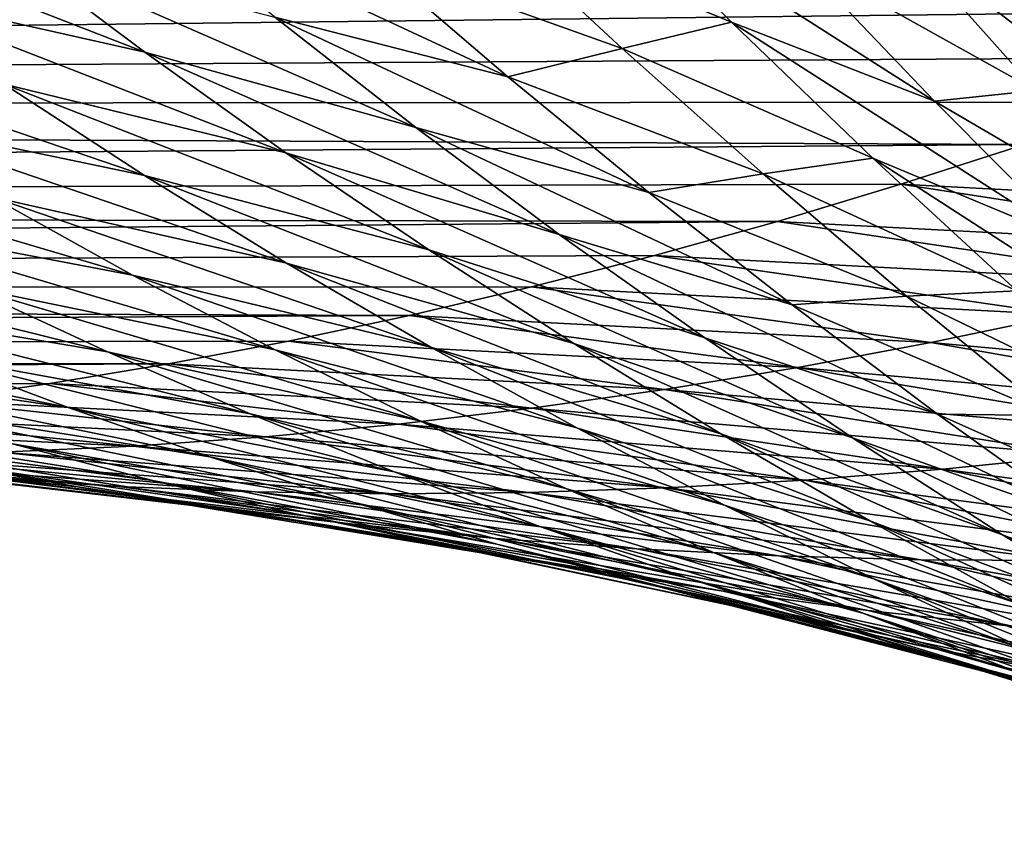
# Model space of a CAD drawing. Header units: metres. Extents: x -46 to 104, y -30 to 30.
# Tile 559 of 656: x 71.319 to 72.347, y -4.396 to -3.558. Entities that reach past the tile are written whole.
import ezdxf

# ---------------------------------------------------------------- set-up
doc = ezdxf.new("R2010")
doc.units = ezdxf.units.M
doc.layers.add('solid_26_000_502_XXX', color=7, linetype='CONTINUOUS')

msp = doc.modelspace()

# ---------------------------------------------------------------- linework, layer by layer
at = {"layer": 'solid_26_000_502_XXX'}
for points in [[(71.803093, -3.453231, 293.917267), (71.917099, -3.415066, 293.624054), (72.061928, -3.560214, 293.717072)], [(71.917099, -3.415066, 293.624054), (72.130051, -3.492156, 293.395233), (72.273895, -3.642774, 293.486603)], [(72.061928, -3.560214, 293.717072), (71.917099, -3.415066, 293.624054), (72.273895, -3.642774, 293.486603)], [(71.0158, -3.422851, 294.880554), (71.304733, -3.48254, 294.704102), (71.449715, -3.591428, 294.806702)], [(71.158264, -3.525869, 294.984161), (71.0158, -3.422851, 294.880554), (71.449715, -3.591428, 294.806702)], [(71.440086, -3.436373, 294.419312), (71.683708, -3.493043, 294.209503), (71.828476, -3.6172, 294.306915)], [(71.585152, -3.555135, 294.519012), (71.440086, -3.436373, 294.419312), (71.828476, -3.6172, 294.306915)], [(71.683708, -3.493043, 294.209503), (71.803093, -3.453231, 293.917267), (71.947739, -3.587595, 294.012268)], [(71.947739, -3.587595, 294.012268), (71.803093, -3.453231, 293.917267), (72.061928, -3.560214, 293.717072)], [(72.130051, -3.492156, 293.395233), (72.234756, -3.468837, 293.099426), (72.379875, -3.631749, 293.190125)], [(72.234756, -3.468837, 293.099426), (72.417999, -3.551205, 292.854187), (72.560844, -3.718964, 292.943054)], [(72.379875, -3.631749, 293.190125), (72.234756, -3.468837, 293.099426), (72.560844, -3.718964, 292.943054)], [(71.304733, -3.48254, 294.704102), (71.585152, -3.555135, 294.519012), (71.732521, -3.670265, 294.62088)], [(71.449715, -3.591428, 294.806702), (71.304733, -3.48254, 294.704102), (71.732521, -3.670265, 294.62088)], [(71.828476, -3.6172, 294.306915), (71.683708, -3.493043, 294.209503), (71.947739, -3.587595, 294.012268)], [(72.273895, -3.642774, 293.486603), (72.130051, -3.492156, 293.395233), (72.379875, -3.631749, 293.190125)], [(72.750359, -3.547148, 299.848724), (63.859383, -3.528979, 299.883179), (63.859383, -3.649326, 299.637787)], [(71.158264, -3.525869, 294.984161), (71.449715, -3.591428, 294.806702), (71.596848, -3.696582, 294.911224)], [(71.30275, -3.625008, 295.0896), (71.158264, -3.525869, 294.984161), (71.596848, -3.696582, 294.911224)], [(72.623589, -3.596679, 299.750397), (72.750359, -3.547148, 299.848724), (63.859383, -3.649326, 299.637787)], [(71.585152, -3.555135, 294.519012), (71.828476, -3.6172, 294.306915), (71.975632, -3.73796, 294.406555)], [(71.732521, -3.670265, 294.62088), (71.585152, -3.555135, 294.519012), (71.975632, -3.73796, 294.406555)], [(71.947739, -3.587595, 294.012268), (72.061928, -3.560214, 293.717072), (72.209496, -3.702132, 293.812805)], [(72.061928, -3.560214, 293.717072), (72.273895, -3.642774, 293.486603), (72.420525, -3.790396, 293.58075)], [(72.209496, -3.702132, 293.812805), (72.061928, -3.560214, 293.717072), (72.420525, -3.790396, 293.58075)], [(71.000648, -3.567276, 295.25943), (71.30275, -3.625008, 295.0896), (71.449219, -3.720318, 295.196686)], [(71.144203, -3.656819, 295.367615), (71.000648, -3.567276, 295.25943), (71.449219, -3.720318, 295.196686)], [(71.449715, -3.591428, 294.806702), (71.732521, -3.670265, 294.62088), (71.882179, -3.781808, 294.724762)], [(71.596848, -3.696582, 294.911224), (71.449715, -3.591428, 294.806702), (71.882179, -3.781808, 294.724762)], [(71.828476, -3.6172, 294.306915), (71.947739, -3.587595, 294.012268), (72.094933, -3.718654, 294.109711)], [(72.094933, -3.718654, 294.109711), (71.947739, -3.587595, 294.012268), (72.209496, -3.702132, 293.812805)], [(72.496101, -3.643617, 299.650482), (72.623589, -3.596679, 299.750397), (63.859383, -3.649326, 299.637787)], [(71.30275, -3.625008, 295.0896), (71.596848, -3.696582, 294.911224), (71.746117, -3.798051, 295.017548)], [(71.449219, -3.720318, 295.196686), (71.30275, -3.625008, 295.0896), (71.746117, -3.798051, 295.017548)], [(71.975632, -3.73796, 294.406555), (71.828476, -3.6172, 294.306915), (72.094933, -3.718654, 294.109711)], [(72.273895, -3.642774, 293.486603), (72.379875, -3.631749, 293.190125), (72.52803, -3.7917, 293.283936)], [(72.367798, -3.687916, 299.54895), (72.496101, -3.643617, 299.650482), (63.859383, -3.649326, 299.637787)], [(72.420525, -3.790396, 293.58075), (72.273895, -3.642774, 293.486603), (72.52803, -3.7917, 293.283936)], [(72.367798, -3.687916, 299.54895), (63.859383, -3.649326, 299.637787), (63.859383, -3.752586, 299.384949)], [(71.144203, -3.656819, 295.367615), (71.449219, -3.720318, 295.196686), (71.597664, -3.811853, 295.305359)], [(71.289604, -3.742445, 295.477264), (71.144203, -3.656819, 295.367615), (71.597664, -3.811853, 295.305359)], [(71.732521, -3.670265, 294.62088), (71.975632, -3.73796, 294.406555), (72.125137, -3.855363, 294.508331)], [(71.882179, -3.781808, 294.724762), (71.732521, -3.670265, 294.62088), (72.125137, -3.855363, 294.508331)], [(72.238747, -3.729509, 299.445953), (72.367798, -3.687916, 299.54895), (63.859383, -3.752586, 299.384949)], [(70.974106, -3.68785, 295.640839), (71.289604, -3.742445, 295.477264), (71.436813, -3.824212, 295.588196)], [(71.118019, -3.763977, 295.75296), (70.974106, -3.68785, 295.640839), (71.436813, -3.824212, 295.588196)], [(72.82251, -3.760342, 299.406616), (72.367798, -3.687916, 299.54895), (72.238747, -3.729509, 299.445953)], [(71.596848, -3.696582, 294.911224), (71.882179, -3.781808, 294.724762), (72.034096, -3.889811, 294.830627)], [(71.746117, -3.798051, 295.017548), (71.596848, -3.696582, 294.911224), (72.034096, -3.889811, 294.830627)], [(72.094933, -3.718654, 294.109711), (72.209496, -3.702132, 293.812805), (72.359772, -3.840857, 293.911194)], [(72.209496, -3.702132, 293.812805), (72.420525, -3.790396, 293.58075), (72.569916, -3.935056, 293.677612)], [(72.359772, -3.840857, 293.911194), (72.209496, -3.702132, 293.812805), (72.569916, -3.935056, 293.677612)], [(71.975632, -3.73796, 294.406555), (72.094933, -3.718654, 294.109711), (72.244652, -3.846447, 294.209564)], [(72.244652, -3.846447, 294.209564), (72.094933, -3.718654, 294.109711), (72.359772, -3.840857, 293.911194)], [(72.10994, -3.768192, 299.341919), (72.238747, -3.729509, 299.445953), (63.859383, -3.752586, 299.384949)], [(71.449219, -3.720318, 295.196686), (71.746117, -3.798051, 295.017548), (71.897476, -3.895886, 295.125549)], [(71.597664, -3.811853, 295.305359), (71.449219, -3.720318, 295.196686), (71.897476, -3.895886, 295.125549)], [(72.685059, -3.798416, 299.299774), (72.238747, -3.729509, 299.445953), (72.10994, -3.768192, 299.341919)], [(72.82251, -3.760342, 299.406616), (72.238747, -3.729509, 299.445953), (72.685059, -3.798416, 299.299774)], [(72.125137, -3.855363, 294.508331), (71.975632, -3.73796, 294.406555), (72.244652, -3.846447, 294.209564)], [(71.289604, -3.742445, 295.477264), (71.597664, -3.811853, 295.305359), (71.748055, -3.899666, 295.415466)], [(71.436813, -3.824212, 295.588196), (71.289604, -3.742445, 295.477264), (71.748055, -3.899666, 295.415466)], [(72.10994, -3.768192, 299.341919), (63.859383, -3.752586, 299.384949), (63.859383, -3.838309, 299.125793)], [(71.981453, -3.803927, 299.237), (72.10994, -3.768192, 299.341919), (63.859383, -3.838309, 299.125793)], [(71.118019, -3.763977, 295.75296), (71.436813, -3.824212, 295.588196), (71.585815, -3.902176, 295.700348)], [(71.263596, -3.836166, 295.86615), (71.118019, -3.763977, 295.75296), (71.585815, -3.902176, 295.700348)], [(72.54705, -3.833535, 299.19165), (72.10994, -3.768192, 299.341919), (71.981453, -3.803927, 299.237)], [(72.685059, -3.798416, 299.299774), (72.10994, -3.768192, 299.341919), (72.54705, -3.833535, 299.19165)], [(70.934555, -3.78596, 296.023865), (71.263596, -3.836166, 295.86615), (71.410797, -3.90448, 295.980286)], [(71.078087, -3.848788, 296.139282), (70.934555, -3.78596, 296.023865), (71.410797, -3.90448, 295.980286)], [(71.882179, -3.781808, 294.724762), (72.125137, -3.855363, 294.508331), (72.276978, -3.969455, 294.612183)], [(72.034096, -3.889811, 294.830627), (71.882179, -3.781808, 294.724762), (72.276978, -3.969455, 294.612183)], [(71.746117, -3.798051, 295.017548), (72.034096, -3.889811, 294.830627), (72.18824, -3.994323, 294.938354)], [(71.897476, -3.895886, 295.125549), (71.746117, -3.798051, 295.017548), (72.18824, -3.994323, 294.938354)], [(71.85318, -3.836717, 299.131195), (71.981453, -3.803927, 299.237), (63.859383, -3.838309, 299.125793)], [(71.597664, -3.811853, 295.305359), (71.897476, -3.895886, 295.125549), (72.050911, -3.99014, 295.235199)], [(71.748055, -3.899666, 295.415466), (71.597664, -3.811853, 295.305359), (72.050911, -3.99014, 295.235199)], [(72.408615, -3.86566, 299.082214), (71.981453, -3.803927, 299.237), (71.85318, -3.836717, 299.131195)], [(72.54705, -3.833535, 299.19165), (71.981453, -3.803927, 299.237), (72.408615, -3.86566, 299.082214)], [(71.436813, -3.824212, 295.588196), (71.748055, -3.899666, 295.415466), (71.900352, -3.983814, 295.526947)], [(71.585815, -3.902176, 295.700348), (71.436813, -3.824212, 295.588196), (71.900352, -3.983814, 295.526947)], [(71.725861, -3.866472, 299.024872), (71.85318, -3.836717, 299.131195), (63.859383, -3.838309, 299.125793)], [(71.725861, -3.866472, 299.024872), (63.859383, -3.838309, 299.125793), (63.859383, -3.906211, 298.861084)], [(71.263596, -3.836166, 295.86615), (71.585815, -3.902176, 295.700348), (71.736565, -3.976397, 295.813629)], [(71.410797, -3.90448, 295.980286), (71.263596, -3.836166, 295.86615), (71.736565, -3.976397, 295.813629)], [(72.269875, -3.894751, 298.971558), (71.85318, -3.836717, 299.131195), (71.725861, -3.866472, 299.024872)], [(72.408615, -3.86566, 299.082214), (71.85318, -3.836717, 299.131195), (72.269875, -3.894751, 298.971558)], [(72.244652, -3.846447, 294.209564), (72.359772, -3.840857, 293.911194), (72.512733, -3.976426, 294.012146)], [(71.078087, -3.848788, 296.139282), (71.410797, -3.90448, 295.980286), (71.559586, -3.96898, 296.095306)], [(71.223099, -3.907672, 296.255371), (71.078087, -3.848788, 296.139282), (71.559586, -3.96898, 296.095306)], [(72.125137, -3.855363, 294.508331), (72.244652, -3.846447, 294.209564), (72.396866, -3.971014, 294.311737)], [(72.396866, -3.971014, 294.311737), (72.244652, -3.846447, 294.209564), (72.512733, -3.976426, 294.012146)], [(70.880455, -3.863175, 296.407776), (71.223099, -3.907672, 296.255371), (71.369553, -3.96268, 296.372101)], [(71.022896, -3.912874, 296.525818), (70.880455, -3.863175, 296.407776), (71.369553, -3.96268, 296.372101)], [(72.276978, -3.969455, 294.612183), (72.125137, -3.855363, 294.508331), (72.396866, -3.971014, 294.311737)], [(71.59964, -3.893184, 298.918213), (71.725861, -3.866472, 299.024872), (63.859383, -3.906211, 298.861084)], [(72.130966, -3.920766, 298.85968), (71.725861, -3.866472, 299.024872), (71.59964, -3.893184, 298.918213)], [(72.269875, -3.894751, 298.971558), (71.725861, -3.866472, 299.024872), (72.130966, -3.920766, 298.85968)], [(72.408615, -3.86566, 299.082214), (72.269875, -3.894751, 298.971558), (72.86042, -3.949287, 298.937775)], [(71.474373, -3.916879, 298.811218), (71.59964, -3.893184, 298.918213), (63.859383, -3.906211, 298.861084)], [(71.991997, -3.943659, 298.746613), (71.59964, -3.893184, 298.918213), (71.474373, -3.916879, 298.811218)], [(72.130966, -3.920766, 298.85968), (71.59964, -3.893184, 298.918213), (71.991997, -3.943659, 298.746613)], [(72.034096, -3.889811, 294.830627), (72.276978, -3.969455, 294.612183), (72.431122, -4.080277, 294.718048)], [(72.18824, -3.994323, 294.938354), (72.034096, -3.889811, 294.830627), (72.431122, -4.080277, 294.718048)], [(71.410797, -3.90448, 295.980286), (71.736565, -3.976397, 295.813629), (71.889023, -4.046933, 295.927948)], [(71.559586, -3.96898, 296.095306), (71.410797, -3.90448, 295.980286), (71.889023, -4.046933, 295.927948)], [(71.585815, -3.902176, 295.700348), (71.900352, -3.983814, 295.526947), (72.054527, -4.06435, 295.63974)], [(71.736565, -3.976397, 295.813629), (71.585815, -3.902176, 295.700348), (72.054527, -4.06435, 295.63974)], [(71.748055, -3.899666, 295.415466), (72.050911, -3.99014, 295.235199), (72.206383, -4.080863, 295.346405)], [(71.900352, -3.983814, 295.526947), (71.748055, -3.899666, 295.415466), (72.206383, -4.080863, 295.346405)], [(71.897476, -3.895886, 295.125549), (72.18824, -3.994323, 294.938354), (72.344582, -4.095393, 295.047913)], [(72.050911, -3.99014, 295.235199), (71.897476, -3.895886, 295.125549), (72.344582, -4.095393, 295.047913)], [(72.269875, -3.894751, 298.971558), (72.130966, -3.920766, 298.85968), (72.716003, -3.973422, 298.825775)], [(72.269875, -3.894751, 298.971558), (72.716003, -3.973422, 298.825775), (72.86042, -3.949287, 298.937775)], [(71.474373, -3.916879, 298.811218), (63.859383, -3.906211, 298.861084), (63.859383, -3.955875, 298.592499)], [(71.022896, -3.912874, 296.525818), (71.369553, -3.96268, 296.372101), (71.517395, -4.013876, 296.489349)], [(71.166626, -3.95864, 296.644226), (71.022896, -3.912874, 296.525818), (71.517395, -4.013876, 296.489349)], [(71.223099, -3.907672, 296.255371), (71.559586, -3.96898, 296.095306), (71.709938, -4.029727, 296.21109)], [(71.369553, -3.96268, 296.372101), (71.223099, -3.907672, 296.255371), (71.709938, -4.029727, 296.21109)], [(71.350441, -3.937551, 298.704071), (71.474373, -3.916879, 298.811218), (63.859383, -3.955875, 298.592499)], [(71.853058, -3.963379, 298.632385), (71.474373, -3.916879, 298.811218), (71.350441, -3.937551, 298.704071)], [(71.991997, -3.943659, 298.746613), (71.474373, -3.916879, 298.811218), (71.853058, -3.963379, 298.632385)], [(72.130966, -3.920766, 298.85968), (71.991997, -3.943659, 298.746613), (72.571465, -3.99441, 298.712891)], [(72.130966, -3.920766, 298.85968), (72.571465, -3.99441, 298.712891), (72.716003, -3.973422, 298.825775)], [(71.227989, -3.955214, 298.596893), (71.350441, -3.937551, 298.704071), (63.859383, -3.955875, 298.592499)], [(71.714249, -3.97987, 298.516998), (71.350441, -3.937551, 298.704071), (71.227989, -3.955214, 298.596893)], [(71.853058, -3.963379, 298.632385), (71.350441, -3.937551, 298.704071), (71.714249, -3.97987, 298.516998)], [(71.991997, -3.943659, 298.746613), (71.853058, -3.963379, 298.632385), (72.426903, -4.012229, 298.599091)], [(71.991997, -3.943659, 298.746613), (72.426903, -4.012229, 298.599091), (72.571465, -3.99441, 298.712891)], [(71.575653, -3.993068, 298.400543), (71.227989, -3.955214, 298.596893), (71.106888, -3.969902, 298.489777)], [(71.714249, -3.97987, 298.516998), (71.227989, -3.955214, 298.596893), (71.575653, -3.993068, 298.400543)], [(70.951073, -3.958015, 296.911987), (71.3116, -4.000542, 296.762909), (71.457771, -4.03865, 296.881775)], [(71.092819, -3.990901, 297.032135), (70.951073, -3.958015, 296.911987), (71.457771, -4.03865, 296.881775)], [(71.166626, -3.95864, 296.644226), (71.517395, -4.013876, 296.489349), (71.666595, -4.061325, 296.607025)], [(71.3116, -4.000542, 296.762909), (71.166626, -3.95864, 296.644226), (71.666595, -4.061325, 296.607025)], [(71.369553, -3.96268, 296.372101), (71.709938, -4.029727, 296.21109), (71.861794, -4.086782, 296.327606)], [(71.517395, -4.013876, 296.489349), (71.369553, -3.96268, 296.372101), (71.861794, -4.086782, 296.327606)], [(71.853058, -3.963379, 298.632385), (71.714249, -3.97987, 298.516998), (72.28244, -4.02685, 298.484436)], [(71.853058, -3.963379, 298.632385), (72.28244, -4.02685, 298.484436), (72.426903, -4.012229, 298.599091)], [(71.437347, -4.00291, 298.283051), (71.106888, -3.969902, 298.489777), (70.98735, -3.98164, 298.382812)], [(71.575653, -3.993068, 298.400543), (71.106888, -3.969902, 298.489777), (71.437347, -4.00291, 298.283051)], [(71.559586, -3.96898, 296.095306), (71.889023, -4.046933, 295.927948), (72.043152, -4.113838, 296.043243)], [(71.709938, -4.029727, 296.21109), (71.559586, -3.96898, 296.095306), (72.043152, -4.113838, 296.043243)], [(71.736565, -3.976397, 295.813629), (72.054527, -4.06435, 295.63974), (72.210526, -4.141325, 295.753784)], [(71.889023, -4.046933, 295.927948), (71.736565, -3.976397, 295.813629), (72.210526, -4.141325, 295.753784)], [(72.276978, -3.969455, 294.612183), (72.396866, -3.971014, 294.311737), (72.551544, -4.092398, 294.416138)], [(72.431122, -4.080277, 294.718048), (72.276978, -3.969455, 294.612183), (72.551544, -4.092398, 294.416138)], [(70.861389, -3.986129, 297.297363), (71.235611, -4.019951, 297.152161), (71.379395, -4.045239, 297.272095)], [(71.000473, -4.006423, 297.41864), (70.861389, -3.986129, 297.297363), (71.379395, -4.045239, 297.272095)], [(71.437347, -4.00291, 298.283051), (70.98735, -3.98164, 298.382812), (71.299416, -4.009326, 298.16452)], [(71.714249, -3.97987, 298.516998), (71.575653, -3.993068, 298.400543), (72.138153, -4.038234, 298.368927)], [(71.714249, -3.97987, 298.516998), (72.138153, -4.038234, 298.368927), (72.28244, -4.02685, 298.484436)], [(71.900352, -3.983814, 295.526947), (72.206383, -4.080863, 295.346405), (72.363838, -4.168102, 295.459106)], [(72.054527, -4.06435, 295.63974), (71.900352, -3.983814, 295.526947), (72.363838, -4.168102, 295.459106)], [(71.092819, -3.990901, 297.032135), (71.457771, -4.03865, 296.881775), (71.605095, -4.073029, 297.000763)], [(71.235611, -4.019951, 297.152161), (71.092819, -3.990901, 297.032135), (71.605095, -4.073029, 297.000763)], [(71.575653, -3.993068, 298.400543), (71.437347, -4.00291, 298.283051), (71.994148, -4.046336, 298.252594)], [(71.575653, -3.993068, 298.400543), (71.994148, -4.046336, 298.252594), (72.138153, -4.038234, 298.368927)], [(72.050911, -3.99014, 295.235199), (72.344582, -4.095393, 295.047913), (72.503075, -4.193064, 295.15918)], [(72.206383, -4.080863, 295.346405), (72.050911, -3.99014, 295.235199), (72.503075, -4.193064, 295.15918)], [(72.18824, -3.994323, 294.938354), (72.431122, -4.080277, 294.718048), (72.587517, -4.187872, 294.825897)], [(72.344582, -4.095393, 295.047913), (72.18824, -3.994323, 294.938354), (72.587517, -4.187872, 294.825897)], [(70.888557, -4.007284, 297.803589), (71.281097, -4.035712, 297.659912), (71.422531, -4.044856, 297.779755)], [(71.024956, -4.011589, 297.924744), (70.888557, -4.007284, 297.803589), (71.422531, -4.044856, 297.779755)], [(71.000473, -4.006423, 297.41864), (71.379395, -4.045239, 297.272095), (71.524117, -4.066833, 297.391785)], [(71.140388, -4.022926, 297.53952), (71.000473, -4.006423, 297.41864), (71.524117, -4.066833, 297.391785)], [(71.437347, -4.00291, 298.283051), (71.299416, -4.009326, 298.16452), (71.85051, -4.051105, 298.135468)], [(71.3116, -4.000542, 296.762909), (71.666595, -4.061325, 296.607025), (71.817101, -4.105087, 296.725098)], [(71.457771, -4.03865, 296.881775), (71.3116, -4.000542, 296.762909), (71.817101, -4.105087, 296.725098)], [(71.437347, -4.00291, 298.283051), (71.85051, -4.051105, 298.135468), (71.994148, -4.046336, 298.252594)], [(71.024956, -4.011589, 297.924744), (71.422531, -4.044856, 297.779755), (71.564621, -4.050425, 297.898987)], [(71.161926, -4.012243, 298.045074), (71.024956, -4.011589, 297.924744), (71.564621, -4.050425, 297.898987)], [(71.299416, -4.009326, 298.16452), (71.161926, -4.012243, 298.045074), (71.707306, -4.052487, 298.017578)], [(71.161926, -4.012243, 298.045074), (71.564621, -4.050425, 297.898987), (71.707306, -4.052487, 298.017578)], [(71.299416, -4.009326, 298.16452), (71.707306, -4.052487, 298.017578), (71.85051, -4.051105, 298.135468)], [(71.517395, -4.013876, 296.489349), (71.861794, -4.086782, 296.327606), (72.015121, -4.140201, 296.444794)], [(71.666595, -4.061325, 296.607025), (71.517395, -4.013876, 296.489349), (72.015121, -4.140201, 296.444794)], [(72.426903, -4.012229, 298.599091), (72.28244, -4.02685, 298.484436), (72.857506, -4.104365, 298.451782)], [(71.140388, -4.022926, 297.53952), (71.524117, -4.066833, 297.391785), (71.669716, -4.084797, 297.51123)], [(71.281097, -4.035712, 297.659912), (71.140388, -4.022926, 297.53952), (71.669716, -4.084797, 297.51123)], [(71.235611, -4.019951, 297.152161), (71.605095, -4.073029, 297.000763), (71.75351, -4.103744, 297.119812)], [(71.379395, -4.045239, 297.272095), (71.235611, -4.019951, 297.152161), (71.75351, -4.103744, 297.119812)], [(72.28244, -4.02685, 298.484436), (72.138153, -4.038234, 298.368927), (72.707542, -4.113585, 298.335968)], [(72.28244, -4.02685, 298.484436), (72.707542, -4.113585, 298.335968), (72.857506, -4.104365, 298.451782)], [(71.281097, -4.035712, 297.659912), (71.669716, -4.084797, 297.51123), (71.816124, -4.099195, 297.630341)], [(71.422531, -4.044856, 297.779755), (71.281097, -4.035712, 297.659912), (71.816124, -4.099195, 297.630341)], [(71.709938, -4.029727, 296.21109), (72.043152, -4.113838, 296.043243), (72.198906, -4.177165, 296.159485)], [(71.861794, -4.086782, 296.327606), (71.709938, -4.029727, 296.21109), (72.198906, -4.177165, 296.159485)], [(72.138153, -4.038234, 298.368927), (71.994148, -4.046336, 298.252594), (72.557831, -4.119541, 298.219604)], [(72.138153, -4.038234, 298.368927), (72.557831, -4.119541, 298.219604), (72.707542, -4.113585, 298.335968)], [(71.379395, -4.045239, 297.272095), (71.75351, -4.103744, 297.119812), (71.902954, -4.130852, 297.238892)], [(71.524117, -4.066833, 297.391785), (71.379395, -4.045239, 297.272095), (71.902954, -4.130852, 297.238892)], [(71.422531, -4.044856, 297.779755), (71.816124, -4.099195, 297.630341), (71.96328, -4.110083, 297.749084)], [(71.564621, -4.050425, 297.898987), (71.422531, -4.044856, 297.779755), (71.96328, -4.110083, 297.749084)], [(71.457771, -4.03865, 296.881775), (71.817101, -4.105087, 296.725098), (71.968864, -4.145222, 296.843536)], [(71.605095, -4.073029, 297.000763), (71.457771, -4.03865, 296.881775), (71.968864, -4.145222, 296.843536)], [(71.994148, -4.046336, 298.252594), (71.85051, -4.051105, 298.135468), (72.408463, -4.122204, 298.102692)], [(71.889023, -4.046933, 295.927948), (72.210526, -4.141325, 295.753784), (72.368317, -4.214787, 295.869019)], [(72.043152, -4.113838, 296.043243), (71.889023, -4.046933, 295.927948), (72.368317, -4.214787, 295.869019)], [(71.994148, -4.046336, 298.252594), (72.408463, -4.122204, 298.102692), (72.557831, -4.119541, 298.219604)], [(71.564621, -4.050425, 297.898987), (71.96328, -4.110083, 297.749084), (72.111099, -4.117516, 297.867401)], [(71.707306, -4.052487, 298.017578), (71.564621, -4.050425, 297.898987), (72.111099, -4.117516, 297.867401)], [(71.85051, -4.051105, 298.135468), (71.707306, -4.052487, 298.017578), (72.259521, -4.121542, 297.985291)], [(71.707306, -4.052487, 298.017578), (72.111099, -4.117516, 297.867401), (72.259521, -4.121542, 297.985291)], [(71.85051, -4.051105, 298.135468), (72.259521, -4.121542, 297.985291), (72.408463, -4.122204, 298.102692)], [(71.524117, -4.066833, 297.391785), (71.902954, -4.130852, 297.238892), (72.053368, -4.154408, 297.35791)], [(71.669716, -4.084797, 297.51123), (71.524117, -4.066833, 297.391785), (72.053368, -4.154408, 297.35791)], [(71.666595, -4.061325, 296.607025), (72.015121, -4.140201, 296.444794), (72.169853, -4.190036, 296.562561)], [(71.817101, -4.105087, 296.725098), (71.666595, -4.061325, 296.607025), (72.169853, -4.190036, 296.562561)], [(72.054527, -4.06435, 295.63974), (72.363838, -4.168102, 295.459106), (72.523247, -4.251904, 295.573273)], [(72.210526, -4.141325, 295.753784), (72.054527, -4.06435, 295.63974), (72.523247, -4.251904, 295.573273)], [(71.605095, -4.073029, 297.000763), (71.968864, -4.145222, 296.843536), (72.121811, -4.181781, 296.962219)], [(71.75351, -4.103744, 297.119812), (71.605095, -4.073029, 297.000763), (72.121811, -4.181781, 296.962219)], [(71.669716, -4.084797, 297.51123), (72.053368, -4.154408, 297.35791), (72.204681, -4.174462, 297.476868)], [(71.816124, -4.099195, 297.630341), (71.669716, -4.084797, 297.51123), (72.204681, -4.174462, 297.476868)], [(71.861794, -4.086782, 296.327606), (72.198906, -4.177165, 296.159485), (72.356239, -4.236961, 296.276581)], [(72.015121, -4.140201, 296.444794), (71.861794, -4.086782, 296.327606), (72.356239, -4.236961, 296.276581)], [(72.206383, -4.080863, 295.346405), (72.503075, -4.193064, 295.15918), (72.663681, -4.287379, 295.272186)], [(72.363838, -4.168102, 295.459106), (72.206383, -4.080863, 295.346405), (72.663681, -4.287379, 295.272186)], [(71.816124, -4.099195, 297.630341), (72.204681, -4.174462, 297.476868), (72.356827, -4.191059, 297.595703)], [(71.96328, -4.110083, 297.749084), (71.816124, -4.099195, 297.630341), (72.356827, -4.191059, 297.595703)], [(72.344582, -4.095393, 295.047913), (72.587517, -4.187872, 294.825897), (72.746147, -4.29228, 294.935638)], [(72.503075, -4.193064, 295.15918), (72.344582, -4.095393, 295.047913), (72.746147, -4.29228, 294.935638)], [(71.75351, -4.103744, 297.119812), (72.121811, -4.181781, 296.962219), (72.275894, -4.214812, 297.081207)], [(71.902954, -4.130852, 297.238892), (71.75351, -4.103744, 297.119812), (72.275894, -4.214812, 297.081207)], [(71.817101, -4.105087, 296.725098), (72.169853, -4.190036, 296.562561), (72.325943, -4.236337, 296.680878)], [(71.968864, -4.145222, 296.843536), (71.817101, -4.105087, 296.725098), (72.325943, -4.236337, 296.680878)], [(71.96328, -4.110083, 297.749084), (72.356827, -4.191059, 297.595703), (72.509727, -4.204238, 297.714417)], [(72.111099, -4.117516, 297.867401), (71.96328, -4.110083, 297.749084), (72.509727, -4.204238, 297.714417)], [(72.043152, -4.113838, 296.043243), (72.368317, -4.214787, 295.869019), (72.52784, -4.284782, 295.985382)], [(72.198906, -4.177165, 296.159485), (72.043152, -4.113838, 296.043243), (72.52784, -4.284782, 295.985382)], [(72.111099, -4.117516, 297.867401), (72.509727, -4.204238, 297.714417), (72.663307, -4.214034, 297.832947)], [(72.259521, -4.121542, 297.985291), (72.111099, -4.117516, 297.867401), (72.663307, -4.214034, 297.832947)], [(72.259521, -4.121542, 297.985291), (72.663307, -4.214034, 297.832947), (72.817482, -4.220472, 297.951294)], [(72.408463, -4.122204, 298.102692), (72.259521, -4.121542, 297.985291), (72.817482, -4.220472, 297.951294)], [(71.902954, -4.130852, 297.238892), (72.275894, -4.214812, 297.081207), (72.431038, -4.244359, 297.200378)], [(72.053368, -4.154408, 297.35791), (71.902954, -4.130852, 297.238892), (72.431038, -4.244359, 297.200378)], [(72.015121, -4.140201, 296.444794), (72.356239, -4.236961, 296.276581), (72.515083, -4.293271, 296.394531)], [(72.169853, -4.190036, 296.562561), (72.015121, -4.140201, 296.444794), (72.515083, -4.293271, 296.394531)], [(71.968864, -4.145222, 296.843536), (72.325943, -4.236337, 296.680878), (72.48333, -4.279143, 296.799774)], [(72.121811, -4.181781, 296.962219), (71.968864, -4.145222, 296.843536), (72.48333, -4.279143, 296.799774)], [(72.210526, -4.141325, 295.753784), (72.523247, -4.251904, 295.573273), (72.684555, -4.332308, 295.688843)], [(72.368317, -4.214787, 295.869019), (72.210526, -4.141325, 295.753784), (72.684555, -4.332308, 295.688843)], [(72.053368, -4.154408, 297.35791), (72.431038, -4.244359, 297.200378), (72.587173, -4.270457, 297.319763)], [(72.204681, -4.174462, 297.476868), (72.053368, -4.154408, 297.35791), (72.587173, -4.270457, 297.319763)], [(72.121811, -4.181781, 296.962219), (72.48333, -4.279143, 296.799774), (72.641945, -4.318491, 296.919159)], [(72.275894, -4.214812, 297.081207), (72.121811, -4.181781, 296.962219), (72.641945, -4.318491, 296.919159)], [(72.198906, -4.177165, 296.159485), (72.52784, -4.284782, 295.985382), (72.689049, -4.351348, 296.102875)], [(72.356239, -4.236961, 296.276581), (72.198906, -4.177165, 296.159485), (72.689049, -4.351348, 296.102875)], [(72.204681, -4.174462, 297.476868), (72.587173, -4.270457, 297.319763), (72.744225, -4.293137, 297.439301)], [(72.356827, -4.191059, 297.595703), (72.204681, -4.174462, 297.476868), (72.744225, -4.293137, 297.439301)], [(72.169853, -4.190036, 296.562561), (72.515083, -4.293271, 296.394531), (72.675392, -4.346131, 296.513275)], [(72.325943, -4.236337, 296.680878), (72.169853, -4.190036, 296.562561), (72.675392, -4.346131, 296.513275)], [(72.275894, -4.214812, 297.081207), (72.641945, -4.318491, 296.919159), (72.801712, -4.354411, 297.039062)], [(72.431038, -4.244359, 297.200378), (72.275894, -4.214812, 297.081207), (72.801712, -4.354411, 297.039062)], [(72.325943, -4.236337, 296.680878), (72.675392, -4.346131, 296.513275), (72.837097, -4.395571, 296.632843)], [(72.48333, -4.279143, 296.799774), (72.325943, -4.236337, 296.680878), (72.837097, -4.395571, 296.632843)]]:
    msp.add_3dface(points, dxfattribs=at)

doc.saveas('drawing.dxf')
